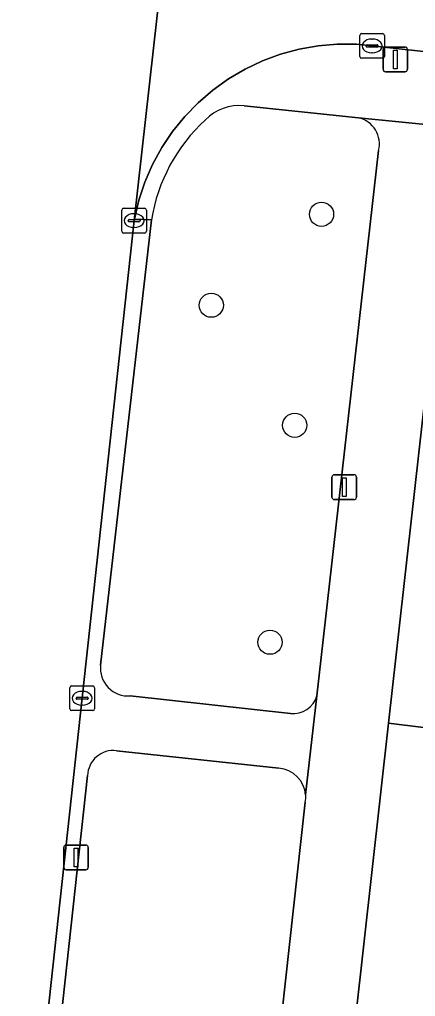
# Model space of a CAD drawing. Extents: x 161928 to 163071, y 386474 to 387428.
# Drawn here: x 162544.47 to 162560.47, y 387074.3 to 387113.8 of the extents above; entities that cross this region are included whole.
import ezdxf

# ---------------------------------------------------------------- set-up
doc = ezdxf.new("R2010")
doc.units = 0
for name, color, linetype in [('IMGEO_Boom', 7, 'Continuous'), ('IMGEO_Erf', 7, 'Continuous'), ('IMGEO_Groenvoorziening', 7, 'Continuous'), ('IMGEO_Kolk', 7, 'Continuous'), ('IMGEO_Lichtmast', 7, 'Continuous'), ('IMGEO_Rijbaan_lokaal_gesloten', 7, 'Continuous'), ('IMGEO_Rijbaan_lokaal_open', 7, 'Continuous'), ('IMGEO_Voetpad_open', 7, 'Continuous')]:
    doc.layers.add(name, color=color, linetype=linetype)

msp = doc.modelspace()

# ---------------------------------------------------------------- linework, layer by layer
at = {"layer": 'IMGEO_Boom'}
for centre in [(162556.674, 387105.924), (162552.219, 387102.246), (162555.59, 387097.393), (162554.59, 387088.622)]:
    msp.add_circle(centre, 0.489, dxfattribs=at)
at = {"layer": 'IMGEO_Erf'}
msp.add_lwpolyline([(162579.66, 387031.882), (162585.197, 387082.374), (162583.378, 387082.624), (162579.061, 387083.085), (162569.635, 387084.176), (162563.402, 387084.851), (162559.385, 387085.352), (162553.682, 387034.281)], dxfattribs=at)
at = {"layer": 'IMGEO_Groenvoorziening'}
for points in [[(162558.17, 387109.823), (162553.542, 387110.312)], [(162556.488, 387086.458), (162558.977, 387108.498)], [(162561.959, 387108.409), (162559.385, 387085.352), (162563.402, 387084.851)], [(162549.802, 387105.695), (162547.748, 387087.701)], [(162548.944, 387086.453), (162555.421, 387085.746)], [(162554.952, 387083.526), (162548.389, 387084.237)], [(162547.221, 387083.228), (162545.471, 387067.191)], [(162554.279, 387066.366), (162556.018, 387082.155)]]:
    msp.add_lwpolyline(points, dxfattribs=at)
for centre, radius, start, end in [((162553.357, 387108.398), 1.923, 84.4869, 135.6972), ((162556.712, 387104.583), 6.999, 132.5297, 170.8603), ((162557.935, 387108.771), 1.078, 345.2987, 77.3889), ((162548.858, 387087.568), 1.118, 173.1538, 274.4085), ((162555.538, 387086.726), 0.987, 263.1767, 344.253), ((162548.264, 387083.202), 1.043, 83.096, 178.5495), ((162554.86, 387082.354), 1.175, 4.5213, 85.5318), ((162554.849, 387082.357), 1.187, 350.1787, 4.3313)]:
    msp.add_arc(centre, radius, start, end, dxfattribs=at)
at = {"layer": 'IMGEO_Kolk'}
for p, q in [((162558.29, 387113.228), (162559.142, 387113.228)), ((162558.215, 387112.302), (162558.215, 387113.154)), ((162558.703, 387113.008), (162558.728, 387113.008)), ((162559.216, 387113.154), (162559.216, 387112.302)), ((162558.474, 387112.722), (162558.474, 387112.734)), ((162558.912, 387112.685), (162558.514, 387112.685)), ((162558.517, 387112.771), (162558.915, 387112.771)), ((162558.726, 387112.448), (162558.701, 387112.448)), ((162558.958, 387112.734), (162558.958, 387112.722)), ((162559.142, 387112.228), (162558.29, 387112.228)), ((162548.6, 387105.24), (162548.6, 387106.092)), ((162548.675, 387106.166), (162549.527, 387106.166)), ((162549.601, 387106.092), (162549.601, 387105.24)), ((162548.902, 387105.709), (162549.3, 387105.709)), ((162549.088, 387105.946), (162549.113, 387105.946)), ((162548.859, 387105.66), (162548.859, 387105.672)), ((162549.297, 387105.623), (162548.899, 387105.623)), ((162549.111, 387105.386), (162549.086, 387105.386)), ((162549.343, 387105.672), (162549.343, 387105.66)), ((162549.527, 387105.166), (162548.675, 387105.166)), ((162546.502, 387085.931), (162546.502, 387086.783)), ((162546.577, 387086.857), (162547.429, 387086.857)), ((162547.503, 387086.783), (162547.503, 387085.931)), ((162546.761, 387086.351), (162546.761, 387086.363)), ((162546.804, 387086.4), (162547.202, 387086.4)), ((162546.99, 387086.637), (162547.015, 387086.637)), ((162547.245, 387086.363), (162547.245, 387086.351)), ((162547.199, 387086.314), (162546.801, 387086.314)), ((162547.013, 387086.077), (162546.988, 387086.077)), ((162547.429, 387085.857), (162546.577, 387085.857))]:
    msp.add_line(p, q, dxfattribs=at)
for points in [[(162558.29, 387113.228), (162559.142, 387113.228)], [(162558.215, 387112.302), (162558.215, 387113.154)], [(162559.216, 387113.154), (162559.216, 387112.302)], [(162559.142, 387112.228), (162558.29, 387112.228)], [(162548.6, 387105.24), (162548.6, 387106.092)], [(162548.675, 387106.166), (162549.527, 387106.166)], [(162549.601, 387106.092), (162549.601, 387105.24)], [(162549.527, 387105.166), (162548.675, 387105.166)], [(162546.502, 387085.931), (162546.502, 387086.783)], [(162546.577, 387086.857), (162547.429, 387086.857)], [(162547.503, 387086.783), (162547.503, 387085.931)], [(162547.429, 387085.857), (162546.577, 387085.857)]]:
    msp.add_lwpolyline(points, dxfattribs=at)
for centre, radius, start, end in [((162558.292, 387113.152), 0.0765, 91.552, 178.448), ((162558.292, 387113.152), 0.0765, 91.552, 178.448), ((162559.14, 387113.152), 0.0765, 1.552, 88.448), ((162559.14, 387113.152), 0.0765, 1.552, 88.448), ((162558.514, 387112.731), 0.0403, 85.8775, 175.7526), ((162558.511, 387112.721), 0.0366, 178.938, 274.7102), ((162558.915, 387112.728), 0.043, 264.8664, 352.4533), ((162558.919, 387112.733), 0.0386, 1.7309, 96.639), ((162558.292, 387112.304), 0.0765, 181.552, 268.448), ((162558.292, 387112.304), 0.0765, 181.552, 268.448), ((162559.14, 387112.304), 0.0765, 271.552, 358.448), ((162559.14, 387112.304), 0.0765, 271.552, 358.448), ((162548.677, 387106.09), 0.0765, 91.552, 178.448), ((162548.677, 387106.09), 0.0765, 91.552, 178.448), ((162549.525, 387106.09), 0.0765, 1.552, 88.448), ((162549.525, 387106.09), 0.0765, 1.552, 88.448), ((162548.899, 387105.669), 0.0403, 85.8775, 175.7526), ((162549.304, 387105.671), 0.0386, 1.7309, 96.639), ((162548.896, 387105.659), 0.0366, 178.938, 274.7102), ((162549.3, 387105.666), 0.043, 264.8664, 352.4533), ((162548.677, 387105.242), 0.0765, 181.552, 268.448), ((162548.677, 387105.242), 0.0765, 181.552, 268.448), ((162549.525, 387105.242), 0.0765, 271.552, 358.448), ((162549.525, 387105.242), 0.0765, 271.552, 358.448), ((162546.579, 387086.781), 0.0765, 91.552, 178.448), ((162546.579, 387086.781), 0.0765, 91.552, 178.448), ((162547.427, 387086.781), 0.0765, 1.552, 88.448), ((162547.427, 387086.781), 0.0765, 1.552, 88.448), ((162546.801, 387086.36), 0.0403, 85.8775, 175.7526), ((162546.798, 387086.35), 0.0366, 178.938, 274.7102), ((162547.202, 387086.357), 0.043, 264.8664, 352.4533), ((162547.206, 387086.362), 0.0386, 1.7309, 96.639), ((162546.579, 387085.933), 0.0765, 181.552, 268.448), ((162546.579, 387085.933), 0.0765, 181.552, 268.448), ((162547.427, 387085.933), 0.0765, 271.552, 358.448), ((162547.427, 387085.933), 0.0765, 271.552, 358.448)]:
    msp.add_arc(centre, radius, start, end, dxfattribs=at)
for centre, major_axis, ratio, start_param, end_param in [((162558.702, 387112.728), (-0.387, 0.002), 0.722429, 4.712389, 7.853982), ((162558.727, 387112.728), (-0.39, 0.002), 0.717154, 1.570796, 4.712389), ((162549.087, 387105.666), (-0.387, 0.002), 0.722429, 4.712389, 7.853982), ((162549.112, 387105.666), (-0.39, 0.002), 0.717154, 1.570796, 4.712389), ((162546.989, 387086.357), (-0.387, 0.002), 0.722429, 4.712389, 7.853982), ((162547.014, 387086.357), (-0.39, 0.002), 0.717154, 1.570796, 4.712389)]:
    msp.add_ellipse(centre, major_axis=major_axis, ratio=ratio, start_param=start_param, end_param=end_param, dxfattribs=at)
at = {"layer": 'IMGEO_Lichtmast'}
for p, q in [((162559.157, 387111.784), (162559.157, 387112.584)), ((162559.157, 387112.584), (162559.157, 387111.784)), ((162559.257, 387112.684), (162560.047, 387112.684)), ((162560.047, 387112.684), (162559.257, 387112.684)), ((162560.147, 387112.584), (162560.147, 387111.784)), ((162560.147, 387111.784), (162560.147, 387112.584)), ((162560.047, 387111.684), (162559.257, 387111.684)), ((162559.257, 387111.684), (162560.047, 387111.684)), ((162557.095, 387094.491), (162557.095, 387095.291)), ((162557.095, 387095.291), (162557.095, 387094.491)), ((162557.195, 387095.391), (162557.985, 387095.391)), ((162557.985, 387095.391), (162557.195, 387095.391)), ((162558.085, 387095.291), (162558.085, 387094.491)), ((162558.085, 387094.491), (162558.085, 387095.291)), ((162557.985, 387094.391), (162557.195, 387094.391)), ((162557.195, 387094.391), (162557.985, 387094.391)), ((162546.359, 387080.423), (162547.149, 387080.423)), ((162547.149, 387080.423), (162546.359, 387080.423)), ((162546.259, 387079.523), (162546.259, 387080.323)), ((162546.259, 387080.323), (162546.259, 387079.523)), ((162547.249, 387080.323), (162547.249, 387079.523)), ((162547.249, 387079.523), (162547.249, 387080.323)), ((162547.149, 387079.423), (162546.359, 387079.423)), ((162546.359, 387079.423), (162547.149, 387079.423))]:
    msp.add_line(p, q, dxfattribs=at)
for points in [[(162559.577, 387112.559), (162559.727, 387112.559), (162559.727, 387111.809), (162559.577, 387111.809), (162559.577, 387112.559)], [(162557.515, 387095.266), (162557.665, 387095.266), (162557.665, 387094.516), (162557.515, 387094.516), (162557.515, 387095.266)], [(162546.679, 387080.298), (162546.829, 387080.298), (162546.829, 387079.548), (162546.679, 387079.548), (162546.679, 387080.298)]]:
    msp.add_lwpolyline(points, dxfattribs=at)
for centre, start, end in [((162559.257, 387112.584), 90, 180), ((162559.257, 387112.584), 90, 180), ((162560.047, 387112.584), 0, 90), ((162560.047, 387112.584), 360, 90), ((162559.257, 387111.784), 180, 270), ((162559.257, 387111.784), 180, 270), ((162560.047, 387111.784), 270, 0), ((162560.047, 387111.784), 270, 0), ((162557.195, 387095.291), 90, 180), ((162557.195, 387095.291), 90, 180), ((162557.985, 387095.291), 0, 90), ((162557.985, 387095.291), 360, 90), ((162557.195, 387094.491), 180, 270), ((162557.195, 387094.491), 180, 270), ((162557.985, 387094.491), 270, 0), ((162557.985, 387094.491), 270, 0), ((162546.359, 387080.323), 90, 180), ((162546.359, 387080.323), 90, 180), ((162547.149, 387080.323), 0, 90), ((162547.149, 387080.323), 360, 90), ((162546.359, 387079.523), 180, 270), ((162546.359, 387079.523), 180, 270), ((162547.149, 387079.523), 270, 0), ((162547.149, 387079.523), 270, 0)]:
    msp.add_arc(centre, 0.1, start, end, dxfattribs=at)
at = {"layer": 'IMGEO_Rijbaan_lokaal_gesloten'}
msp.add_lwpolyline([(162539.602, 387018.583), (162549.1, 387105.67), (162551.121, 387123.708), (162551.6, 387127.985), (162551.647, 387128.402), (162551.689, 387128.78), (162556.325, 387170.7)], dxfattribs=at)
at = {"layer": 'IMGEO_Rijbaan_lokaal_open'}
msp.add_lwpolyline([(162551.121, 387123.708), (162549.1, 387105.67), (162549.111, 387105.73), (162549.291, 387106.488), (162549.538, 387107.226), (162549.849, 387107.94), (162550.223, 387108.622), (162550.657, 387109.269), (162551.147, 387109.874), (162551.689, 387110.434), (162552.278, 387110.942), (162552.911, 387111.396), (162553.582, 387111.792), (162554.285, 387112.126), (162555.015, 387112.395), (162555.767, 387112.599), (162556.534, 387112.734), (162557.309, 387112.801), (162558.088, 387112.798), (162562.401, 387112.324), (162573.826, 387111.069), (162578.98, 387110.503), (162595.478, 387108.691)], dxfattribs=at)
at = {"layer": 'IMGEO_Voetpad_open'}
for points in [[(162573.826, 387111.069), (162562.401, 387112.324), (162558.088, 387112.798), (162557.309, 387112.801), (162556.534, 387112.734), (162555.767, 387112.599), (162555.015, 387112.395), (162554.285, 387112.126), (162553.582, 387111.792), (162552.911, 387111.396), (162552.278, 387110.942), (162551.689, 387110.434), (162551.147, 387109.874), (162550.657, 387109.269), (162550.223, 387108.622), (162549.849, 387107.94), (162549.538, 387107.226), (162549.291, 387106.488), (162549.111, 387105.73), (162549.802, 387105.695)], [(162553.542, 387110.312), (162558.17, 387109.823), (162563.051, 387109.336), (162563.153, 387109.334), (162563.255, 387109.323), (162573.464, 387108.181), (162578.657, 387107.547), (162585.83, 387106.837)], [(162559.385, 387085.352), (162561.959, 387108.409), (162561.961, 387108.421), (162561.986, 387108.52), (162562.02, 387108.617), (162562.062, 387108.71), (162562.113, 387108.799), (162562.171, 387108.883), (162562.236, 387108.962), (162562.308, 387109.035), (162562.387, 387109.1), (162562.471, 387109.159), (162562.559, 387109.21), (162562.652, 387109.252), (162562.749, 387109.286), (162562.848, 387109.312), (162562.949, 387109.328), (162563.051, 387109.336), (162558.17, 387109.823)], [(162558.977, 387108.498), (162556.488, 387086.458), (162556.032, 387082.447)], [(162547.748, 387087.701), (162549.802, 387105.695), (162549.111, 387105.73), (162549.1, 387105.67), (162539.602, 387018.583), (162539.288, 387015.706), (162539.759, 387015.655), (162539.197, 387010.566), (162541.312, 387010.204), (162541.883, 387015.332), (162545.276, 387014.948), (162550.446, 387014.364), (162551.43, 387014.253), (162552.821, 387014.097), (162552.886, 387014.657), (162548.051, 387015.139), (162545.358, 387015.522)], [(162555.421, 387085.746), (162548.944, 387086.453)], [(162556.032, 387082.447), (162556.488, 387086.458)], [(162551.638, 387016.081), (162551.983, 387019.111), (162553.009, 387028.138), (162553.668, 387034.128), (162553.682, 387034.281), (162559.385, 387085.352)], [(162548.389, 387084.237), (162554.952, 387083.526)], [(162545.471, 387067.191), (162547.221, 387083.228)], [(162556.018, 387082.155), (162554.279, 387066.366)]]:
    msp.add_lwpolyline(points, dxfattribs=at)
for centre, radius, start, end in [((162553.357, 387108.398), 1.923, 84.4869, 135.6972), ((162556.712, 387104.583), 6.999, 132.5297, 170.8603), ((162557.935, 387108.771), 1.078, 345.2987, 77.3889), ((162548.858, 387087.568), 1.118, 173.1538, 274.4085), ((162555.538, 387086.726), 0.987, 263.1767, 344.253), ((162548.264, 387083.202), 1.043, 83.096, 178.5495), ((162554.86, 387082.354), 1.175, 4.5213, 85.5318), ((162554.849, 387082.357), 1.187, 350.1787, 4.3313)]:
    msp.add_arc(centre, radius, start, end, dxfattribs=at)

doc.saveas('drawing.dxf')
